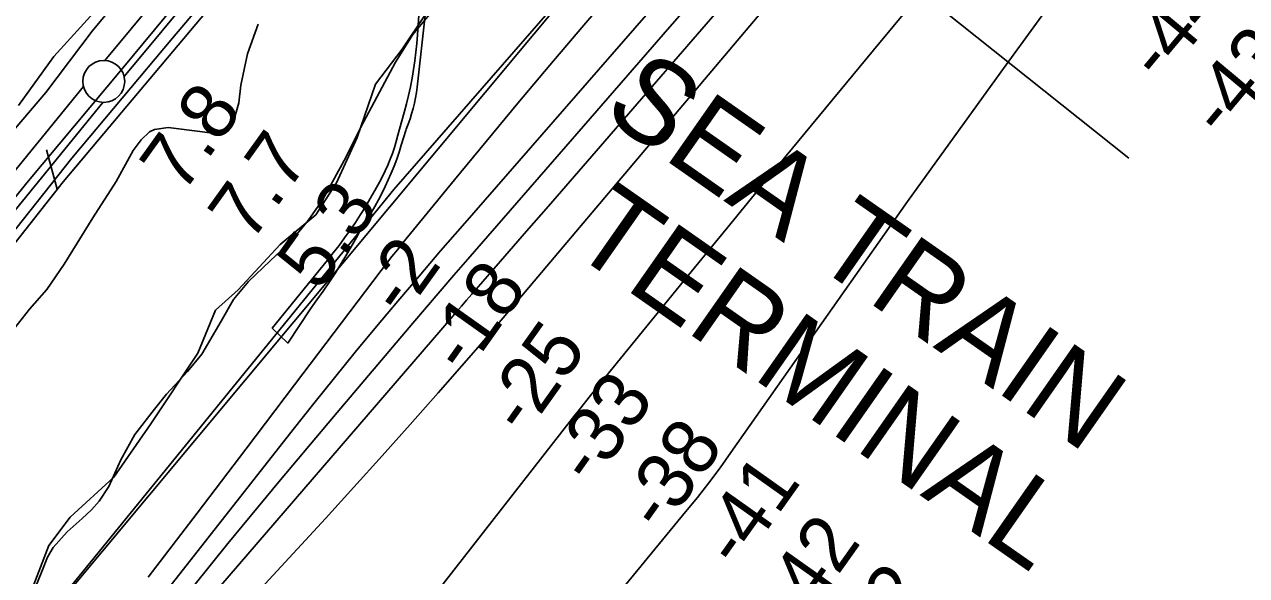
# Model space of a CAD drawing. Extents: x 3683613 to 3738215, y 469626 to 495384.
# Drawn here: x 3704790 to 3706247, y 489031 to 489688 of the extents above; entities that cross this region are included whole.
import ezdxf

# ---------------------------------------------------------------- set-up
doc = ezdxf.new("R2010")
doc.units = 0
for name, color, linetype in [('V-BLDG-OTLN', 7, 'Continuous'), ('V-FLOD-BASE', 7, 'Continuous'), ('V-LEVE-TOET', 7, 'Continuous'), ('V-RIVR-EDGE', 7, 'Continuous'), ('V-RIVR-RANG', 7, 'Continuous'), ('V-RRAP-FSHR', 7, 'Continuous'), ('V-SITE-VEGE', 7, 'Continuous'), ('V-SURV-LINE', 7, 'Continuous'), ('V-TOPO-DPTH', 7, 'Continuous'), ('V-TOPO-GNAM-IDEN', 7, 'Continuous'), ('V-TOPO-MINR', 7, 'Continuous'), ('V-TOPO-WATR', 7, 'Continuous')]:
    doc.layers.add(name, color=color, linetype=linetype)

msp = doc.modelspace()

# ---------------------------------------------------------------- linework, layer by layer
at = {"layer": 'V-BLDG-OTLN'}
msp.add_lwpolyline([(3705272.5, 489743), (3705258.2, 489613.8), (3705257.3, 489607.4), (3705256.2, 489600.9), (3705254.8, 489594.6), (3705253.3, 489588.2), (3705251.5, 489581.9), (3705249.6, 489575.7), (3705247.5, 489569.5), (3705245.1, 489563.4), (3705244.7, 489562), (3705241.7, 489553.1), (3705239.2, 489544.6), (3705236.5, 489536.1), (3705233.7, 489527.7), (3705230.6, 489519.4), (3705227.2, 489511.2), (3705223.7, 489503), (3705220, 489495), (3705216.1, 489487), (3705211.9, 489479.2), (3705207.6, 489471.4), (3705203.1, 489463.8), (3705198.4, 489456.3), (3705193.4, 489448.9), (3705187.3, 489437.3), (3705180.9, 489425.9), (3705174.4, 489414.5), (3705167.6, 489403.3), (3705160.6, 489392.2), (3705153.5, 489381.3), (3705146.1, 489370.5), (3705138.5, 489359.8), (3705130.8, 489349.2), (3705103.7, 489308.4), (3705085.2, 489326.3), (3705151.1, 489407.1), (3705158.1, 489415.9), (3705164.9, 489424.8), (3705171.6, 489433.8), (3705178.1, 489442.9), (3705184.4, 489452.2), (3705190.5, 489461.6), (3705196.4, 489471.1), (3705202.2, 489480.7), (3705207.7, 489490.5), (3705213, 489500.4), (3705216.6, 489507), (3705219.9, 489513.7), (3705223, 489520.6), (3705225.9, 489527.6), (3705228.6, 489534.6), (3705231, 489541.7), (3705233.2, 489548.9), (3705235.2, 489556.2), (3705236.9, 489563.5), (3705240, 489573.5), (3705242.8, 489583.6), (3705245.4, 489593.7), (3705247.9, 489603.9), (3705250, 489614.1), (3705252, 489624.4), (3705253.8, 489634.7), (3705255.3, 489645), (3705256.6, 489655.4), (3705257.7, 489665.8), (3705258.5, 489676.2), (3705269.8, 489839.6)], dxfattribs=at)
at = {"layer": 'V-FLOD-BASE'}
msp.add_lwpolyline([(3706297.7, 491246.6), (3706239.4, 491176.2), (3706132.1, 491037.4), (3706038.3, 490918), (3705941.3, 490794.5), (3705841.9, 490665.5), (3705726.8, 490519.1), (3705607.3, 490363.3), (3705535.5, 490271.5), (3705505.9, 490232.1), (3705503.6, 490230.2), (3705500.5, 490228.3), (3705424, 490212.4), (3705396, 490203.9), (3705385.6, 490201.8), (3705370, 490191.9), (3705359.7, 490180.9), (3705288.4, 490093.7), (3705162.4, 489943.1), (3705045.1, 489803.2), (3704906.4, 489635.4), (3704792.6, 489499.7), (3704657.1, 489331.5)], dxfattribs=at)
at = {"layer": 'V-LEVE-TOET'}
for points in [[(3705800.1, 490566), (3705709, 490448.1), (3705608, 490319.2), (3705534.7, 490222), (3705523.2, 490206.3), (3705518.1, 490201.4), (3705515.4, 490200.6), (3705424.6, 490183.4), (3705404.4, 490179.4), (3705399, 490177.6), (3705391.6, 490171.9), (3705375.4, 490154.3), (3705285.2, 490045), (3705167.9, 489906.7), (3705061.7, 489785.2), (3704966.4, 489672), (3704846.3, 489529.1), (3704712.3, 489360.5)], [(3704741.4, 489521.4), (3704815, 489607.3), (3704870.6, 489680.4), (3704943.4, 489768.7), (3705001.8, 489840.6), (3705073, 489925.8), (3705163.2, 490034.8), (3705234.9, 490119.6), (3705293.5, 490186.5), (3705315.9, 490212.8), (3705338.8, 490240), (3705345.8, 490244.5), (3705355.2, 490249), (3705398.3, 490259.2), (3705435.5, 490267.2), (3705451.1, 490273.2), (3705471, 490283.3), (3705480.7, 490291.7), (3705519.4, 490339.9), (3705560.4, 490396.9), (3705633.7, 490487.9), (3705690.5, 490561.4)]]:
    msp.add_lwpolyline(points, dxfattribs=at)
at = {"layer": 'V-RIVR-EDGE'}
for points in [[(3705267.5, 489699.9), (3705240.4, 489659.1), (3705208.4, 489617.2), (3705186.7, 489553.6), (3705161.9, 489499.6), (3705137.2, 489461.2), (3705094.5, 489425.9), (3705044.5, 489372), (3705017.5, 489347.5), (3704996.3, 489296.5), (3704940.3, 489212), (3704896.3, 489148.5), (3704844, 489100.6), (3704818.7, 489067)], [(3704818.7, 489067), (3704796.9, 489010)]]:
    msp.add_lwpolyline(points, dxfattribs=at)
at = {"layer": 'V-RIVR-RANG'}
msp.add_line((3705325.1, 490152.4), (3706106.9, 489528.8), dxfattribs=at)
at = {"layer": 'V-RRAP-FSHR'}
msp.add_line((3704828.5, 489491.8), (3704815.9, 489539), dxfattribs=at)
for points in [[(3708408.8, 493463.4), (3708247.4, 493201.2), (3708057.3, 492892.1), (3707832.1, 492505.1), (3707595.2, 492204.9), (3706798.8, 491302), (3705683.7, 490020.5), (3704538.2, 488647.3), (3704536.6, 488645)], [(3705760, 490511.7), (3705527.1, 490215.8), (3705392.3, 490160.8), (3705234.7, 489975.2), (3704835.8, 489500.6), (3704489.5, 489061.5)], [(3704863.8, 489533.8), (3704835.8, 489500.6), (3704499.2, 489073.8)]]:
    msp.add_lwpolyline(points, dxfattribs=at)
at = {"layer": 'V-SITE-VEGE'}
for points in [[(3704896.1, 489729.3), (3704824.9, 489650.2), (3704782.6, 489591.7)], [(3705272.7, 489700.3), (3705253.1, 489676.4), (3705232.2, 489643.6), (3705194.2, 489571.8), (3705171.2, 489526.3), (3705145.5, 489479.7), (3705128.2, 489454.6), (3705107.4, 489429.5), (3705082.9, 489406.4), (3705057.1, 489381.7), (3705039.1, 489360.4), (3705024.5, 489334.5), (3705001.2, 489295.2), (3704984.3, 489274.6), (3704959.3, 489247.3), (3704944.8, 489229.4), (3704921.3, 489199.3), (3704904.6, 489169.2), (3704890.3, 489137.4), (3704878.9, 489119.9), (3704869.5, 489109.3), (3704858.6, 489099), (3704840.6, 489083.1), (3704823.8, 489064.5), (3704817.1, 489053.1), (3704810.3, 489035.8), (3704790.8, 488988.4)], [(3704778, 489326.5), (3704795.7, 489349), (3704816.4, 489372.5), (3704837.2, 489402.6), (3704871.2, 489457.9), (3704899.1, 489501), (3704919.3, 489538.1), (3704928.7, 489551), (3704938.8, 489560.5), (3704944.7, 489563.1), (3704960.9, 489565.6), (3705002, 489560.3), (3705010.8, 489559.1), (3705018.1, 489558.6), (3705025.1, 489560), (3705035.2, 489567.5), (3705040.7, 489578.2), (3705045.2, 489595.1), (3705047.8, 489615.9), (3705055.7, 489653.5), (3705068.5, 489688.7)]]:
    msp.add_lwpolyline(points, dxfattribs=at)
at = {"layer": 'V-SURV-LINE'}
for points in [[(3704885.5, 489645.4), (3705348.8, 490202.8)], [(3705371.8, 490183.6), (3704908.6, 489626.2)], [(3704526.6, 489205.5), (3704860, 489614.5)], [(3704883.3, 489595.5), (3704549.8, 489186.6)]]:
    msp.add_lwpolyline(points, dxfattribs=at)
msp.add_circle((3704884.3, 489620.5), 25, dxfattribs=at)
at = {"layer": 'V-TOPO-DPTH'}
for points in [[(3706170.5, 490530.1), (3706128.6, 490481.8), (3706087.1, 490433.4), (3706045.9, 490384.6), (3706004.9, 490335.6), (3705803.8, 490093.2), (3705782.5, 490067.6), (3705761, 490042), (3705739.4, 490016.6), (3705717.7, 489991.2), (3705454.7, 489684.8), (3705416.3, 489639.8), (3705378.1, 489594.5), (3705340.3, 489549), (3705302.7, 489503.3), (3705241.1, 489427.9), (3705234.5, 489419.7), (3705228, 489411.5), (3705221.6, 489403.3), (3705215.2, 489395), (3705111.9, 489258.5), (3705053.8, 489182), (3704995.7, 489105.5), (3704937.3, 489029.2)], [(3706251.6, 490471.1), (3706210.6, 490424.8), (3706169.6, 490378.6), (3706128.7, 490332.4), (3706087.7, 490286.2), (3705858, 490027.2), (3705841.1, 490008.1), (3705824.2, 489988.9), (3705807.4, 489969.7), (3705790.6, 489950.5), (3705691.9, 489837.4), (3705625.8, 489761.5), (3705559.7, 489685.7), (3705493.7, 489609.8), (3705427.6, 489533.9), (3705318.4, 489408.3), (3705302, 489389.4), (3705285.6, 489370.4), (3705269.3, 489351.4), (3705253.1, 489332.3), (3705158.2, 489220.5), (3705095, 489145.1), (3705032.4, 489069.3), (3704970.7, 488992.6)], [(3704970.7, 488992.6), (3705032.4, 489069.3), (3705095, 489145.1), (3705158.2, 489220.5), (3705253.1, 489332.3), (3705269.3, 489351.4), (3705285.6, 489370.4), (3705302, 489389.4), (3705318.4, 489408.3), (3705427.6, 489533.9), (3705493.7, 489609.8), (3705559.7, 489685.7), (3705625.8, 489761.5), (3705691.9, 489837.4), (3705790.6, 489950.5), (3705807.4, 489969.7), (3705824.2, 489988.9), (3705841.1, 490008.1), (3705858, 490027.2), (3706087.7, 490286.2), (3706128.7, 490332.4), (3706169.6, 490378.6), (3706210.6, 490424.8), (3706251.6, 490471.1)], [(3704980.4, 488626), (3705443.5, 489218.7), (3705453.4, 489231.2), (3705463.3, 489243.7), (3705473.2, 489256.1), (3705483.3, 489268.5), (3705575.9, 489382.1), (3705632.3, 489451.2), (3705688.9, 489520.2), (3705745.6, 489589), (3705802.5, 489657.8), (3705945.4, 489830.1), (3705959.3, 489847), (3705973.2, 489863.8), (3705987.1, 489880.6), (3706000.9, 489897.5), (3706322.4, 490289.1)], [(3704980.4, 488626), (3705443.5, 489218.7), (3705453.4, 489231.2), (3705463.3, 489243.7), (3705473.2, 489256.1), (3705483.3, 489268.5), (3705575.9, 489382.1), (3705632.3, 489451.2), (3705688.9, 489520.2), (3705745.6, 489589), (3705802.5, 489657.8), (3705945.4, 489830.1), (3705959.3, 489847), (3705973.2, 489863.8), (3705987.1, 489880.6), (3706000.9, 489897.5), (3706322.4, 490289.1)], [(3706432.4, 490259.4), (3706087.5, 489813.2), (3706077, 489799.3), (3706066.5, 489785.4), (3706056.1, 489771.5), (3706045.8, 489757.4), (3705954.4, 489631.6), (3705898.6, 489554.4), (3705843.1, 489477.1), (3705788, 489399.4), (3705733.2, 489321.6), (3705632.4, 489177.8), (3705619.4, 489159.7), (3705606.1, 489141.8), (3705592.4, 489124.3), (3705578.4, 489106.9), (3705479.6, 488987.2)], [(3705479.6, 488987.2), (3705578.4, 489106.9), (3705592.4, 489124.3), (3705606.1, 489141.8), (3705619.4, 489159.7), (3705632.4, 489177.8), (3705733.2, 489321.6), (3705788, 489399.4), (3705843.1, 489477.1), (3705898.6, 489554.4), (3705954.4, 489631.6), (3706045.8, 489757.4), (3706056.1, 489771.5), (3706066.5, 489785.4), (3706077, 489799.3), (3706087.5, 489813.2), (3706432.4, 490259.4)], [(3704812.9, 488735.4), (3705148.7, 489099.3), (3705182.7, 489136.5), (3705216.4, 489173.8), (3705249.9, 489211.4), (3705283.1, 489249.1), (3705330.7, 489303.6), (3705340, 489314.3), (3705349.2, 489325.1), (3705358.4, 489335.8), (3705367.6, 489346.6), (3705743.7, 489792.3)], [(3705743.7, 489792.3), (3705367.6, 489346.6), (3705358.4, 489335.8), (3705349.2, 489325.1), (3705340, 489314.3), (3705330.7, 489303.6), (3705283.1, 489249.1), (3705249.9, 489211.4), (3705216.4, 489173.8), (3705182.7, 489136.5), (3705148.7, 489099.3), (3704812.9, 488735.4)]]:
    msp.add_lwpolyline(points, dxfattribs=at)
at = {"layer": 'V-TOPO-MINR'}
for points in [[(3703526.8, 486823.3), (3703790, 487309.4), (3703966.9, 487651.7), (3704039, 487795.3), (3704272.3, 488190.6), (3704393.6, 488401.4), (3704686.1, 488823.6), (3704808.1, 488972.6), (3705230.4, 489491.5), (3705789.2, 490133.3), (3706218.2, 490692.7), (3706565.7, 491091.7), (3706913.7, 491445.5), (3707212.4, 491748.8), (3708082.6, 492832.1), (3708175.9, 492987.8), (3708369.8, 493297.1), (3708461.1, 493464)], [(3706321.1, 490502.6), (3706071.7, 490223.9), (3706034.1, 490181.8), (3705996.4, 490139.6), (3705958.8, 490097.3), (3705921.3, 490055), (3705860.9, 489986.9), (3705853.6, 489978.6), (3705846.3, 489970.3), (3705839.1, 489962), (3705831.8, 489953.7), (3705466.3, 489531.5), (3705440.5, 489501.6), (3705414.6, 489471.7), (3705388.7, 489441.9), (3705362.8, 489412), (3705323.3, 489366.6), (3705317.1, 489359.5), (3705311, 489352.3), (3705304.8, 489345.2), (3705298.7, 489338.1), (3704979.2, 488967.6)], [(3706251.6, 490471.1), (3706210.6, 490424.8), (3706169.6, 490378.6), (3706128.7, 490332.4), (3706087.7, 490286.2), (3705858, 490027.2), (3705841.1, 490008.1), (3705824.2, 489988.9), (3705807.4, 489969.7), (3705790.6, 489950.5), (3705691.9, 489837.4), (3705625.8, 489761.5), (3705559.7, 489685.7), (3705493.7, 489609.8), (3705427.6, 489533.9), (3705318.4, 489408.3), (3705302, 489389.4), (3705285.6, 489370.4), (3705269.3, 489351.4), (3705253.1, 489332.3), (3705158.2, 489220.5), (3705095, 489145.1), (3705032.4, 489069.3), (3704970.7, 488992.6)], [(3706322.4, 490289.1), (3706000.9, 489897.5), (3705987.1, 489880.6), (3705973.2, 489863.8), (3705959.3, 489847), (3705945.4, 489830.1), (3705802.5, 489657.8), (3705745.6, 489589), (3705688.9, 489520.2), (3705632.3, 489451.2), (3705575.9, 489382.1), (3705483.3, 489268.5), (3705473.2, 489256.1), (3705463.3, 489243.7), (3705453.4, 489231.2), (3705443.5, 489218.7), (3704980.4, 488626)], [(3706432.4, 490259.4), (3706087.5, 489813.2), (3706077, 489799.3), (3706066.5, 489785.4), (3706056.1, 489771.5), (3706045.8, 489757.4), (3705954.4, 489631.6), (3705898.6, 489554.4), (3705843.1, 489477.1), (3705788, 489399.4), (3705733.2, 489321.6), (3705632.4, 489177.8), (3705619.4, 489159.7), (3705606.1, 489141.8), (3705592.4, 489124.3), (3705578.4, 489106.9), (3705479.6, 488987.2)], [(3705653.1, 489839.6), (3705312, 489448.2), (3705286.1, 489418.3), (3705260.4, 489388.4), (3705234.9, 489358.2), (3705209.5, 489328), (3705184.3, 489297.6), (3705159.4, 489267), (3705134.7, 489236.2), (3705110.1, 489205.2), (3704800.5, 488810.9)], [(3705743.7, 489792.3), (3705367.6, 489346.6), (3705358.4, 489335.8), (3705349.2, 489325.1), (3705340, 489314.3), (3705330.7, 489303.6), (3705283.1, 489249.1), (3705249.9, 489211.4), (3705216.4, 489173.8), (3705182.7, 489136.5), (3705148.7, 489099.3), (3704812.9, 488735.4)]]:
    msp.add_lwpolyline(points, dxfattribs=at)
at = {"layer": 'V-TOPO-WATR'}
msp.add_lwpolyline([(3706170.5, 490530.1), (3706128.6, 490481.8), (3706087.1, 490433.4), (3706045.9, 490384.6), (3706004.9, 490335.6), (3705803.8, 490093.2), (3705782.5, 490067.6), (3705761, 490042), (3705739.4, 490016.6), (3705717.7, 489991.2), (3705454.7, 489684.8), (3705416.3, 489639.8), (3705378.1, 489594.5), (3705340.3, 489549), (3705302.7, 489503.3), (3705241.1, 489427.9), (3705234.5, 489419.7), (3705228, 489411.5), (3705221.6, 489403.3), (3705215.2, 489395), (3705111.9, 489258.5), (3705053.8, 489182), (3704995.7, 489105.5), (3704937.3, 489029.2)], dxfattribs=at)

# ---------------------------------------------------------------- texts
at = {"layer": 'V-RIVR-RANG'}
for s, rotation, p in [('-44', 50.1109, (3706145.1, 489617.5)), ('-43', 50.1109, (3706219.5, 489550.5)), ('7.8', 54.3483, (3704978.1, 489484.8)), ('7.7', 54.3483, (3705059.5, 489426.7)), ('5.3', 54.3483, (3705140.9, 489368.6)), ('-2', 54.3483, (3705241.8, 489337.8)), ('-18', 54.6332, (3705315.9, 489268.9)), ('-25', 54.6332, (3705386.9, 489196.2)), ('-33', 54.6332, (3705467.1, 489136.4)), ('-38', 54.6332, (3705550, 489080.5)), ('-41', 54.6332, (3705641.9, 489037.2)), ('-42', 54.6332, (3705713.7, 488965.6)), ('-42', 54.6332, (3705795.1, 488907.5))]:
    msp.add_text(s, height=67, rotation=rotation, dxfattribs=at).set_placement(p)
at = {"layer": 'V-TOPO-GNAM-IDEN'}
for s, p in [('SEA TRAIN', (3705476.8, 489580.8)), ('TERMINAL', (3705437.1, 489421.2))]:
    msp.add_text(s, height=100, rotation=325.0192, dxfattribs=at).set_placement(p)

doc.saveas('drawing.dxf')
